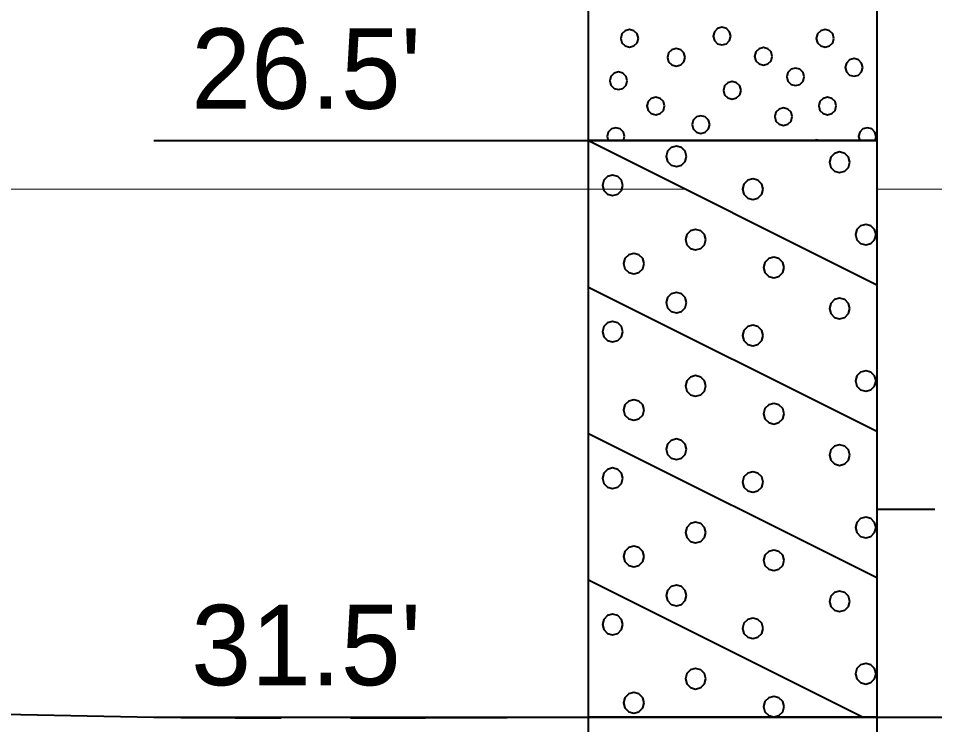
# Model space of a CAD drawing. Extents: x -582 to 653, y -817 to -3.
# Drawn here: x 22.59 to 30.53, y -518.78 to -512.65 of the extents above; entities that cross this region are included whole.
import ezdxf

# ---------------------------------------------------------------- set-up
doc = ezdxf.new("R2010")
doc.units = 0
doc.header["$LTSCALE"] = 0.4
doc.linetypes.add('LONG_DASHED', pattern=[7.5, 6, -1.5])
for name, color, linetype, lineweight in [('26', 7, 'LONG_DASHED', 40), ('27', 7, 'Continuous', 40), ('7', 7, 'Continuous', 13)]:
    doc.layers.add(name, color=color, linetype=linetype, lineweight=lineweight)

msp = doc.modelspace()

# ---------------------------------------------------------------- linework, layer by layer
at = {"layer": '26'}
msp.add_spline([(-40.288, -514.3997), (-29.2387, -514.2528), (-25.4713, -514.2528), (-22.9713, -514.2528), (23.7613, -518.7128), (27.5287, -518.7128), (30.0287, -518.7128), (45.7803, -518.5867)], degree=3, dxfattribs=at)
at = {"layer": '27'}
for p, q in [((23.7613, -513.7128), (27.5287, -513.7128)), ((27.5287, -513.7128), (30.0287, -514.9628)), ((27.5287, -514.9828), (30.0287, -516.2328)), ((27.5287, -516.2528), (30.0287, -517.5028)), ((30.5287, -516.9128), (30.0287, -516.9128)), ((27.5287, -517.5228), (29.9087, -518.7128)), ((23.7613, -518.7128), (27.5287, -518.7128))]:
    msp.add_line(p, q, dxfattribs=at)
for points in [[(27.5287, -487.2128), (30.0287, -487.2128), (30.0287, -513.7128), (27.5287, -513.7128)], [(27.9606, -512.8255), (27.9504, -512.7874), (27.9225, -512.7595), (27.8844, -512.7493), (27.8463, -512.7595), (27.8184, -512.7874), (27.8082, -512.8255), (27.8184, -512.8636), (27.8463, -512.8914), (27.8844, -512.9017), (27.9225, -512.8914), (27.9504, -512.8636)], [(28.7616, -512.8059), (28.7513, -512.7678), (28.7235, -512.7399), (28.6854, -512.7297), (28.6473, -512.7399), (28.6194, -512.7678), (28.6092, -512.8059), (28.6194, -512.844), (28.6473, -512.8719), (28.6854, -512.8821), (28.7235, -512.8719), (28.7513, -512.844)], [(29.6552, -512.8255), (29.645, -512.7874), (29.6171, -512.7595), (29.579, -512.7493), (29.5409, -512.7595), (29.513, -512.7874), (29.5028, -512.8255), (29.513, -512.8636), (29.5409, -512.8915), (29.579, -512.9017), (29.6171, -512.8915), (29.645, -512.8636)], [(28.3655, -512.9907), (28.3553, -512.9526), (28.3274, -512.9247), (28.2893, -512.9145), (28.2512, -512.9247), (28.2233, -512.9526), (28.2131, -512.9907), (28.2233, -513.0288), (28.2512, -513.0567), (28.2893, -513.0669), (28.3274, -513.0567), (28.3553, -513.0288)], [(29.1206, -512.9817), (29.1104, -512.9436), (29.0825, -512.9157), (29.0444, -512.9055), (29.0063, -512.9157), (28.9784, -512.9436), (28.9682, -512.9817), (28.9784, -513.0198), (29.0063, -513.0477), (29.0444, -513.0579), (29.0825, -513.0477), (29.1104, -513.0198)], [(29.9061, -513.0776), (29.8959, -513.0395), (29.868, -513.0116), (29.8299, -513.0014), (29.7918, -513.0116), (29.7639, -513.0395), (29.7537, -513.0776), (29.7639, -513.1157), (29.7918, -513.1436), (29.8299, -513.1538), (29.868, -513.1436), (29.8959, -513.1157)], [(29.3988, -513.159), (29.3886, -513.1209), (29.3607, -513.093), (29.3226, -513.0828), (29.2845, -513.093), (29.2566, -513.1209), (29.2464, -513.159), (29.2566, -513.1971), (29.2845, -513.225), (29.3226, -513.2352), (29.3607, -513.225), (29.3886, -513.1971)], [(27.8644, -513.1933), (27.8542, -513.1552), (27.8263, -513.1273), (27.7882, -513.1171), (27.7501, -513.1273), (27.7222, -513.1552), (27.712, -513.1933), (27.7222, -513.2314), (27.7501, -513.2593), (27.7882, -513.2695), (27.8263, -513.2593), (27.8542, -513.2314)], [(28.8505, -513.2765), (28.8403, -513.2384), (28.8124, -513.2105), (28.7743, -513.2003), (28.7362, -513.2105), (28.7083, -513.2384), (28.6981, -513.2765), (28.7083, -513.3146), (28.7362, -513.3425), (28.7743, -513.3527), (28.8124, -513.3425), (28.8403, -513.3146)], [(28.1873, -513.412), (28.1771, -513.3739), (28.1492, -513.346), (28.1111, -513.3358), (28.073, -513.346), (28.0451, -513.3739), (28.0349, -513.412), (28.0451, -513.4501), (28.073, -513.478), (28.1111, -513.4882), (28.1492, -513.478), (28.1771, -513.4501)], [(29.676, -513.412), (29.6658, -513.3739), (29.6379, -513.346), (29.5998, -513.3358), (29.5617, -513.346), (29.5338, -513.3739), (29.5236, -513.412), (29.5338, -513.4501), (29.5617, -513.478), (29.5998, -513.4882), (29.6379, -513.478), (29.6658, -513.4501)], [(29.2946, -513.5048), (29.2844, -513.4667), (29.2565, -513.4388), (29.2184, -513.4286), (29.1803, -513.4388), (29.1524, -513.4667), (29.1422, -513.5048), (29.1524, -513.5429), (29.1803, -513.5708), (29.2184, -513.581), (29.2565, -513.5708), (29.2844, -513.5429)], [(28.5789, -513.5734), (28.5686, -513.5353), (28.5408, -513.5074), (28.5027, -513.4972), (28.4646, -513.5074), (28.4367, -513.5353), (28.4265, -513.5734), (28.4367, -513.6115), (28.4646, -513.6394), (28.5027, -513.6496), (28.5408, -513.6394), (28.5686, -513.6115)], [(27.8415, -513.6777), (27.8313, -513.6396), (27.8034, -513.6117), (27.7653, -513.6015), (27.7272, -513.6117), (27.6993, -513.6396), (27.6891, -513.6777), (27.6985, -513.7128), (27.8321, -513.7128)], [(30.0217, -513.6777), (30.0115, -513.6396), (29.9836, -513.6117), (29.9455, -513.6015), (29.9074, -513.6117), (29.8796, -513.6396), (29.8693, -513.6777), (29.8788, -513.7128), (30.0123, -513.7128)], [(27.5287, -513.7128), (30.0287, -513.7128), (30.0287, -518.7128), (27.5287, -518.7128)], [(29.507, -513.7057), (29.4804, -513.7128), (29.5335, -513.7128)], [(28.3793, -513.8492), (28.3674, -513.8047), (28.3349, -513.7722), (28.2904, -513.7603), (28.246, -513.7722), (28.2135, -513.8047), (28.2015, -513.8492), (28.2135, -513.8936), (28.246, -513.9261), (28.2904, -513.9381), (28.3349, -513.9261), (28.3674, -513.8936)], [(29.7942, -513.9001), (29.7823, -513.8556), (29.7497, -513.8231), (29.7053, -513.8112), (29.6608, -513.8231), (29.6283, -513.8556), (29.6164, -513.9001), (29.6283, -513.9445), (29.6608, -513.9771), (29.7053, -513.989), (29.7497, -513.9771), (29.7823, -513.9445)], [(27.8263, -514.1009), (27.8144, -514.0565), (27.7818, -514.0239), (27.7374, -514.012), (27.6929, -514.0239), (27.6604, -514.0565), (27.6485, -514.1009), (27.6604, -514.1454), (27.6929, -514.1779), (27.7374, -514.1898), (27.7818, -514.1779), (27.8144, -514.1454)], [(29.0416, -514.134), (29.0297, -514.0895), (28.9971, -514.057), (28.9527, -514.0451), (28.9082, -514.057), (28.8757, -514.0895), (28.8638, -514.134), (28.8757, -514.1784), (28.9082, -514.211), (28.9527, -514.2229), (28.9971, -514.211), (29.0297, -514.1784)], [(30.0205, -514.5281), (30.0086, -514.4836), (29.976, -514.4511), (29.9316, -514.4392), (29.8871, -514.4511), (29.8546, -514.4836), (29.8427, -514.5281), (29.8546, -514.5725), (29.8871, -514.6051), (29.9316, -514.617), (29.976, -514.6051), (30.0086, -514.5725)], [(28.5458, -514.5713), (28.5339, -514.5269), (28.5014, -514.4943), (28.4569, -514.4824), (28.4125, -514.4943), (28.3799, -514.5269), (28.368, -514.5713), (28.3799, -514.6158), (28.4125, -514.6483), (28.4569, -514.6602), (28.5014, -514.6483), (28.5339, -514.6158)], [(28.0106, -514.7798), (27.9987, -514.7353), (27.9661, -514.7028), (27.9217, -514.6909), (27.8772, -514.7028), (27.8447, -514.7353), (27.8328, -514.7798), (27.8447, -514.8242), (27.8772, -514.8568), (27.9217, -514.8687), (27.9661, -514.8568), (27.9987, -514.8242)], [(29.2234, -514.8128), (29.2115, -514.7684), (29.1789, -514.7359), (29.1345, -514.7239), (29.09, -514.7359), (29.0575, -514.7684), (29.0456, -514.8128), (29.0575, -514.8573), (29.09, -514.8898), (29.1345, -514.9017), (29.1789, -514.8898), (29.2115, -514.8573)], [(28.3793, -515.118), (28.3674, -515.0735), (28.3348, -515.041), (28.2904, -515.0291), (28.2459, -515.041), (28.2134, -515.0735), (28.2015, -515.118), (28.2134, -515.1624), (28.2459, -515.1949), (28.2904, -515.2069), (28.3348, -515.1949), (28.3674, -515.1624)], [(29.7942, -515.1688), (29.7823, -515.1244), (29.7497, -515.0918), (29.7053, -515.0799), (29.6608, -515.0918), (29.6283, -515.1244), (29.6164, -515.1688), (29.6283, -515.2133), (29.6608, -515.2458), (29.7053, -515.2577), (29.7497, -515.2458), (29.7823, -515.2133)], [(27.8263, -515.3697), (27.8144, -515.3252), (27.7818, -515.2927), (27.7374, -515.2808), (27.6929, -515.2927), (27.6604, -515.3252), (27.6485, -515.3697), (27.6604, -515.4141), (27.6929, -515.4467), (27.7374, -515.4586), (27.7818, -515.4467), (27.8144, -515.4141)], [(29.0416, -515.4027), (29.0297, -515.3583), (28.9971, -515.3257), (28.9527, -515.3138), (28.9082, -515.3257), (28.8757, -515.3583), (28.8638, -515.4027), (28.8757, -515.4472), (28.9082, -515.4797), (28.9527, -515.4916), (28.9971, -515.4797), (29.0297, -515.4472)], [(30.0205, -515.7968), (30.0086, -515.7524), (29.976, -515.7198), (29.9316, -515.7079), (29.8871, -515.7198), (29.8546, -515.7524), (29.8427, -515.7968), (29.8546, -515.8413), (29.8871, -515.8738), (29.9316, -515.8857), (29.976, -515.8738), (30.0086, -515.8413)], [(28.5458, -515.84), (28.5339, -515.7956), (28.5014, -515.763), (28.4569, -515.7511), (28.4125, -515.763), (28.3799, -515.7956), (28.368, -515.84), (28.3799, -515.8845), (28.4125, -515.917), (28.4569, -515.9289), (28.5014, -515.917), (28.5339, -515.8845)], [(28.0106, -516.0485), (27.9987, -516.0041), (27.9661, -515.9715), (27.9217, -515.9596), (27.8772, -515.9715), (27.8447, -516.0041), (27.8328, -516.0485), (27.8447, -516.093), (27.8772, -516.1255), (27.9217, -516.1374), (27.9661, -516.1255), (27.9987, -516.093)], [(29.2234, -516.0816), (29.2115, -516.0371), (29.1789, -516.0046), (29.1345, -515.9927), (29.09, -516.0046), (29.0575, -516.0371), (29.0456, -516.0816), (29.0575, -516.126), (29.09, -516.1586), (29.1345, -516.1705), (29.1789, -516.1586), (29.2115, -516.126)], [(28.3793, -516.3892), (28.3674, -516.3447), (28.3349, -516.3122), (28.2904, -516.3003), (28.246, -516.3122), (28.2135, -516.3447), (28.2015, -516.3892), (28.2135, -516.4336), (28.246, -516.4661), (28.2904, -516.4781), (28.3349, -516.4661), (28.3674, -516.4336)], [(29.7942, -516.4401), (29.7823, -516.3956), (29.7497, -516.3631), (29.7053, -516.3512), (29.6608, -516.3631), (29.6283, -516.3956), (29.6164, -516.4401), (29.6283, -516.4845), (29.6608, -516.5171), (29.7053, -516.529), (29.7497, -516.5171), (29.7823, -516.4845)], [(27.8263, -516.6409), (27.8144, -516.5965), (27.7818, -516.5639), (27.7374, -516.552), (27.6929, -516.5639), (27.6604, -516.5965), (27.6485, -516.6409), (27.6604, -516.6854), (27.6929, -516.7179), (27.7374, -516.7298), (27.7818, -516.7179), (27.8144, -516.6854)], [(29.0416, -516.674), (29.0297, -516.6295), (28.9971, -516.597), (28.9527, -516.5851), (28.9082, -516.597), (28.8757, -516.6295), (28.8638, -516.674), (28.8757, -516.7184), (28.9082, -516.751), (28.9527, -516.7629), (28.9971, -516.751), (29.0297, -516.7184)], [(30.0205, -517.0681), (30.0086, -517.0236), (29.976, -516.9911), (29.9316, -516.9792), (29.8871, -516.9911), (29.8546, -517.0236), (29.8427, -517.0681), (29.8546, -517.1125), (29.8871, -517.1451), (29.9316, -517.157), (29.976, -517.1451), (30.0086, -517.1125)], [(28.5458, -517.1113), (28.5339, -517.0669), (28.5014, -517.0343), (28.4569, -517.0224), (28.4125, -517.0343), (28.3799, -517.0669), (28.368, -517.1113), (28.3799, -517.1558), (28.4125, -517.1883), (28.4569, -517.2002), (28.5014, -517.1883), (28.5339, -517.1558)], [(28.0106, -517.3198), (27.9987, -517.2753), (27.9661, -517.2428), (27.9217, -517.2309), (27.8772, -517.2428), (27.8447, -517.2753), (27.8328, -517.3198), (27.8447, -517.3642), (27.8772, -517.3968), (27.9217, -517.4087), (27.9661, -517.3968), (27.9987, -517.3642)], [(29.2234, -517.3528), (29.2115, -517.3084), (29.1789, -517.2759), (29.1345, -517.2639), (29.09, -517.2759), (29.0575, -517.3084), (29.0456, -517.3528), (29.0575, -517.3973), (29.09, -517.4298), (29.1345, -517.4417), (29.1789, -517.4298), (29.2115, -517.3973)], [(28.3793, -517.658), (28.3674, -517.6135), (28.3348, -517.581), (28.2904, -517.5691), (28.2459, -517.581), (28.2134, -517.6135), (28.2015, -517.658), (28.2134, -517.7024), (28.2459, -517.7349), (28.2904, -517.7469), (28.3348, -517.7349), (28.3674, -517.7024)], [(29.7942, -517.7088), (29.7823, -517.6644), (29.7497, -517.6318), (29.7053, -517.6199), (29.6608, -517.6318), (29.6283, -517.6644), (29.6164, -517.7088), (29.6283, -517.7533), (29.6608, -517.7858), (29.7053, -517.7977), (29.7497, -517.7858), (29.7823, -517.7533)], [(27.8263, -517.9097), (27.8144, -517.8652), (27.7818, -517.8327), (27.7374, -517.8208), (27.6929, -517.8327), (27.6604, -517.8652), (27.6485, -517.9097), (27.6604, -517.9541), (27.6929, -517.9867), (27.7374, -517.9986), (27.7818, -517.9867), (27.8144, -517.9541)], [(29.0416, -517.9427), (29.0297, -517.8983), (28.9971, -517.8657), (28.9527, -517.8538), (28.9082, -517.8657), (28.8757, -517.8983), (28.8638, -517.9427), (28.8757, -517.9872), (28.9082, -518.0197), (28.9527, -518.0316), (28.9971, -518.0197), (29.0297, -517.9872)], [(30.0205, -518.3368), (30.0086, -518.2924), (29.976, -518.2598), (29.9316, -518.2479), (29.8871, -518.2598), (29.8546, -518.2924), (29.8427, -518.3368), (29.8546, -518.3813), (29.8871, -518.4138), (29.9316, -518.4257), (29.976, -518.4138), (30.0086, -518.3813)], [(28.5458, -518.38), (28.5339, -518.3356), (28.5014, -518.303), (28.4569, -518.2911), (28.4125, -518.303), (28.3799, -518.3356), (28.368, -518.38), (28.3799, -518.4245), (28.4125, -518.457), (28.4569, -518.4689), (28.5014, -518.457), (28.5339, -518.4245)], [(28.0106, -518.5885), (27.9987, -518.5441), (27.9661, -518.5115), (27.9217, -518.4996), (27.8772, -518.5115), (27.8447, -518.5441), (27.8328, -518.5885), (27.8447, -518.633), (27.8772, -518.6655), (27.9217, -518.6774), (27.9661, -518.6655), (27.9987, -518.633)], [(29.2234, -518.6216), (29.2115, -518.5771), (29.1789, -518.5446), (29.1345, -518.5327), (29.09, -518.5446), (29.0575, -518.5771), (29.0456, -518.6216), (29.0575, -518.666), (29.09, -518.6986), (29.1345, -518.7105), (29.1789, -518.6986), (29.2115, -518.666)], [(27.5287, -518.7128), (30.0287, -518.7128), (30.0287, -523.2128), (27.5287, -523.2128)]]:
    msp.add_lwpolyline(points, close=True, dxfattribs=at)
at = {"layer": '7'}
for p, q in [((-23.9857, -514.1328), (27.5287, -514.1328)), ((-22.9713, -514.1328), (28.379, -514.1328)), ((30.0287, -514.1328), (67.308, -514.1328))]:
    msp.add_line(p, q, dxfattribs=at)

# ---------------------------------------------------------------- texts
at = {"layer": '27'}
for s, p in [("26.5'", (24.0852, -513.4363)), ("31.5'", (24.0852, -518.4363))]:
    msp.add_text(s, height=0.6976, dxfattribs=at).set_placement(p)

doc.saveas('drawing.dxf')
